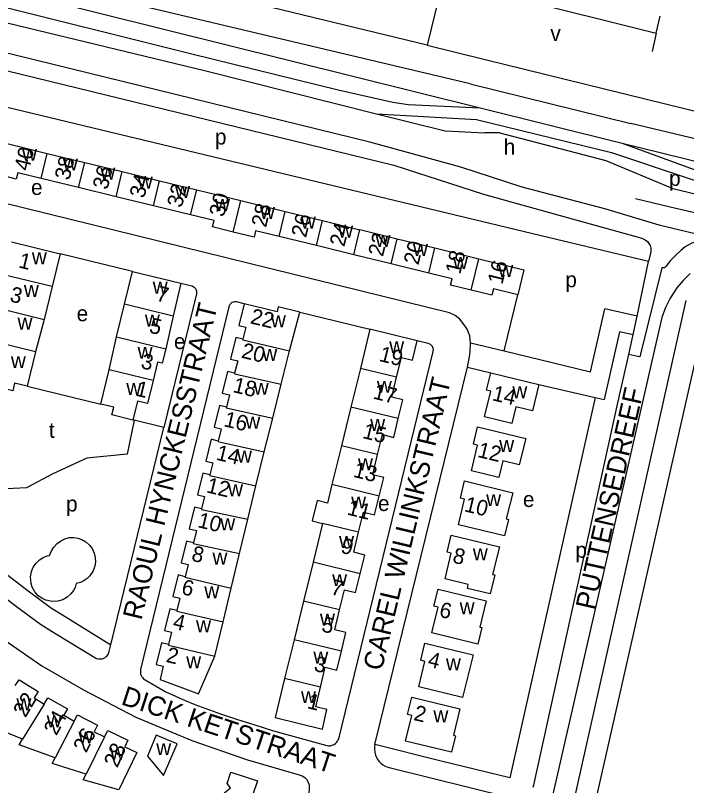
# Model space of a CAD drawing. Extents: x 162804 to 165059, y 381530 to 382901.
# Drawn here: x 164009 to 164182.2, y 382045.7 to 382244.3 of the extents above; entities that cross this region are included whole.
import ezdxf

# ---------------------------------------------------------------- set-up
doc = ezdxf.new("R2010")
doc.units = 0
for name, color, linetype in [('BLT_Basislijn', 7, 'Continuous'), ('BLT_Bebouwing', 7, 'Continuous'), ('BLT_Centroide', 7, 'Continuous'), ('BLT_Huisnummer', 7, 'Continuous'), ('BLT_Huisnummer_ tussenligend', 7, 'Continuous'), ('BLT_Onderverdeling_panden', 7, 'Continuous'), ('BLT_Straatnaam', 7, 'Continuous'), ('BLT_Straatnaam_verkleind', 7, 'Continuous')]:
    doc.layers.add(name, color=color, linetype=linetype)

msp = doc.modelspace()

# ---------------------------------------------------------------- linework, layer by layer
at = {"layer": 'BLT_Basislijn'}
for p, q in [((164115.27, 382236.65), (163974.03, 382270.87)), ((163895.2, 382269.4), (164057.8, 382230.09)), ((163968.71, 382260.37), (164128.97, 382220.47)), ((164120.4, 382257.79), (164115.27, 382236.65)), ((164130.93, 382250.61), (164174.39, 382239.7)), ((164174.39, 382239.7), (164175.43, 382244.14)), ((164174.39, 382239.7), (164173.31, 382234.99)), ((164115.27, 382236.65), (164130.23, 382232.97)), ((164130.23, 382232.97), (164200.68, 382215.61)), ((164142.52, 382188.01), (163971.23, 382229.16)), ((164057.8, 382230.09), (164102.21, 382218.96)), ((164126.41, 382226.62), (164167.85, 382216.43)), ((164128.97, 382220.47), (164165.56, 382211.4)), ((164102.21, 382218.96), (164119.96, 382214.51)), ((164196.22, 382209.6), (164167.85, 382216.43)), ((164119.96, 382214.51), (164130.15, 382214.05)), ((164134.06, 382214.05), (164130.15, 382214.05)), ((164165.56, 382211.4), (164263.54, 382187.11)), ((164178.67, 382199.69), (164199.81, 382194.57)), ((164169.01, 382197.1), (164178.01, 382194.95)), ((164178.01, 382194.95), (164232.45, 382181.96)), ((164172.42, 382180.83), (164142.52, 382188.01)), ((164039.25, 382178.3), (164020.57, 382182.84)), ((164169.49, 382166.78), (164172.42, 382180.83)), ((164189.14, 382176.35), (164158.8, 382042.14)), ((164135.14, 382157.79), (164138.66, 382172.27)), ((164082.44, 382167.77), (164100.51, 382163.38)), ((164164.92, 382162.69), (164160.92, 382145.23)), ((164168.39, 382161.91), (164164.92, 382162.69)), ((164126.48, 382159.86), (164135.14, 382157.79)), ((164125.65, 382153.56), (164131.68, 382152.12)), ((164012.11, 382148.69), (164031.11, 382144.07)), ((164144.12, 382149.09), (164158.61, 382145.76)), ((164158.61, 382145.76), (164136.58, 382047.71)), ((164158.61, 382145.76), (164160.92, 382145.23)), ((164142.93, 382046.17), (164164.5, 382144.41)), ((164039.67, 382139.88), (164039.37, 382139.94)), ((164047.33, 382138.02), (164039.67, 382139.88)), ((164004.84, 382084.13), (164015.86, 382076.6)), ((164015.86, 382076.6), (164026.59, 382070.36)), ((164026.59, 382070.36), (164040.09, 382063.35)), ((164040.09, 382063.35), (164054.59, 382057.3)), ((164054.59, 382057.3), (164068.96, 382052.28)), ((164068.96, 382052.28), (164082.29, 382048.47))]:
    msp.add_line(p, q, dxfattribs=at)
for points in [[(164126.41, 382226.62), (163965.37, 382264.86), (163810.46, 382302.53), (163707.11, 382327.85)], [(163865.05, 382284.21), (163867.53, 382283.62), (163883.21, 382278.1), (163916.31, 382270.04), (163966.9, 382257.43), (163971.14, 382255.66), (163975.9, 382253.81), (164000, 382247.94), (164054.57, 382234.4)], [(164176.89, 382189.82), (164175.17, 382190.24), (164161.09, 382194.4), (164139.82, 382200.05), (164123.93, 382205.18), (164110.19, 382208.95), (164100.5, 382211.64), (163968.54, 382243.98)], [(164126.48, 382159.86), (164126.26, 382161.65), (164125.57, 382163.38), (164125.09, 382164.14), (164123.71, 382166), (164122.53, 382166.9), (164121.02, 382167.56), (163815.4, 382242.85)], [(163969.62, 382239.13), (164106.69, 382205.71), (164129.85, 382198.17), (164151.13, 382192.24), (164170.65, 382186.87), (164171.49, 382186.47), (164172.09, 382186.04), (164172.8, 382185), (164172.96, 382184.24), (164172.96, 382183.37), (164172.42, 382180.83)], [(164054.57, 382234.4), (164092.36, 382225.12), (164106.44, 382221.91), (164110.42, 382221.33), (164128.97, 382220.47)], [(164102.21, 382218.96), (164128.03, 382217.43), (164162.88, 382208.95), (164200.3, 382196.39), (164199.81, 382194.57)], [(164134.06, 382214.05), (164161.4, 382206.91), (164178.67, 382199.69)], [(164165.56, 382211.4), (164196.4, 382200.1), (164236.28, 382190.53)], [(164186.26, 382187.58), (164176.89, 382189.82)], [(164186.26, 382187.58), (164186.46, 382187.45), (164186.68, 382187.02), (164186.35, 382186.69), (164183.36, 382185.49), (164181.83, 382184.62), (164180.69, 382183.69), (164179.49, 382182.6), (164178.08, 382181.13), (164176.88, 382179.55), (164176.5, 382179.23), (164175.9, 382179.23), (164175.8, 382179.19), (164170.16, 382156.25), (164169.61, 382156.37)], [(164183.14, 382177.78), (164181.33, 382175.96), (164179.73, 382174.07), (164177.98, 382171.37), (164176.81, 382168.98), (164175.86, 382166.44), (164175.29, 382164.13), (164147.51, 382042.71)], [(164051.77, 382175.24), (164054.68, 382174.54), (164054.95, 382174.41), (164055.16, 382174.25), (164055.36, 382174.05), (164055.5, 382173.85), (164055.64, 382173.59), (164055.74, 382173.25), (164055.77, 382173), (164055.73, 382172.5), (164047.33, 382138.02)], [(164068.06, 382169.94), (164066.11, 382170.4), (164065.86, 382170.43), (164065.6, 382170.41), (164065.28, 382170.35), (164064.98, 382170.23), (164064.75, 382170.07), (164064.56, 382169.91), (164064.42, 382169.74), (164064.28, 382169.56), (164064.19, 382169.39), (164064.11, 382169.12), (164041.33, 382075.59), (164041.3, 382075.28), (164041.3, 382074.91), (164041.35, 382074.52), (164041.44, 382074.21), (164041.67, 382073.75), (164041.89, 382073.45), (164042.1, 382073.24), (164042.35, 382073.04), (164042.49, 382072.95), (164045.18, 382071.41), (164047.88, 382069.87), (164052.85, 382067.66), (164055.34, 382066.55), (164061.97, 382064.2), (164066.09, 382062.83), (164070.85, 382061.32), (164075.61, 382059.81), (164082.51, 382057.93), (164089.41, 382056.05), (164089.83, 382055.97), (164090.23, 382055.97), (164090.81, 382056.06), (164091.29, 382056.28), (164091.66, 382056.57), (164091.91, 382056.81), (164092.19, 382057.15), (164092.34, 382057.45), (164092.45, 382057.77), (164116.82, 382157.59), (164116.87, 382157.79), (164116.88, 382158.19), (164116.83, 382158.43), (164116.76, 382158.65), (164116.62, 382158.91), (164116.55, 382159.01), (164116.47, 382159.13), (164116.27, 382159.33), (164116.1, 382159.46), (164115.96, 382159.54), (164115.57, 382159.7), (164112.74, 382160.38)], [(164182.02, 382170.78), (164148.04, 382019.21), (164072.57, 381954.59)], [(164135.14, 382157.79), (164157.43, 382152.41), (164161.16, 382168.67)], [(164169.49, 382166.78), (164161.16, 382168.67)], [(164167.28, 382156.89), (164169.49, 382166.78)], [(164125.65, 382153.56), (164126.2, 382156.29), (164126.39, 382157.65), (164126.48, 382159.86)], [(164164.5, 382144.41), (164167.28, 382156.89)], [(164169.61, 382156.37), (164167.28, 382156.89)], [(164101.81, 382056.25), (164125.65, 382153.56)], [(164039.67, 382139.88), (164037.84, 382131.18), (164027.49, 382130.14), (164018.69, 382126.06), (164011.89, 382122.47), (164006.76, 382122.19), (164004.52, 382123.02)], [(164033.68, 382081.99), (164047.33, 382138.02)], [(164000.11, 382105.51), (164003.68, 382102.5), (164012.36, 382095.88), (164018.33, 382091.47), (164021.16, 382089.69), (164033.68, 382081.99)], [(164000.55, 382098.6), (164009.36, 382091.88), (164015.51, 382087.33), (164018.52, 382085.44), (164029.53, 382078.67), (164030.01, 382078.45), (164030.46, 382078.35), (164030.85, 382078.33), (164031.24, 382078.36), (164031.43, 382078.4), (164031.71, 382078.48), (164032.17, 382078.71), (164032.48, 382078.95), (164032.71, 382079.18), (164032.85, 382079.36), (164033.04, 382079.67), (164033.17, 382079.97), (164033.25, 382080.23), (164033.68, 382081.99)], [(164101.81, 382056.25), (164101.72, 382055.77), (164101.68, 382055.02), (164101.74, 382054.31), (164101.93, 382053.53), (164102.17, 382052.96), (164102.54, 382052.35), (164102.91, 382051.86), (164103.31, 382051.47), (164103.88, 382051.03), (164104.44, 382050.72), (164104.85, 382050.55), (164105.5, 382050.37), (164137.05, 382042.48)], [(164136.58, 382047.71), (164118.88, 382052.01), (164101.81, 382056.25)], [(164082.29, 382048.47), (164083.07, 382048.17), (164083.68, 382047.76), (164084.18, 382047.32), (164084.49, 382046.73), (164084.87, 382045.9), (164084.87, 382045.27), (164084.87, 382044.52), (164084.65, 382043.67)], [(164142.67, 382045.29), (164142.82, 382045.75), (164142.93, 382046.17)]]:
    msp.add_lwpolyline(points, dxfattribs=at)
msp.add_lwpolyline([(164017.85, 382105.05), (164018.33, 382106.18), (164018.94, 382107.14), (164019.83, 382108.09), (164020.68, 382108.75), (164021.8, 382109.34), (164022.93, 382109.64), (164024.08, 382109.68), (164025.14, 382109.51), (164026.16, 382109.16), (164027.25, 382108.52), (164028.19, 382107.67), (164028.83, 382106.8), (164029.39, 382105.61), (164029.65, 382104.49), (164029.7, 382103.37), (164029.53, 382102.25), (164029, 382100.9), (164028.27, 382099.79), (164027.6, 382099.11), (164026.54, 382098.38), (164025.8, 382098.06), (164024.74, 382097.76), (164024.43, 382096.79), (164024.03, 382096.02), (164023.33, 382095.09), (164022.43, 382094.28), (164021.27, 382093.62), (164020.01, 382093.24), (164018.5, 382093.15), (164016.9, 382093.49), (164015.87, 382093.97), (164014.94, 382094.65), (164014.02, 382095.67), (164013.39, 382096.81), (164013.08, 382097.76), (164012.94, 382099.51), (164013.19, 382100.88), (164013.66, 382102.02), (164014.36, 382103.02), (164015.25, 382103.88), (164016.24, 382104.51), (164017.26, 382104.91)], close=True, dxfattribs=at)
at = {"layer": 'BLT_Bebouwing'}
for p, q in [((164005.87, 382211.49), (164017.27, 382208.71)), ((164017.27, 382208.71), (164026.92, 382206.36)), ((164026.92, 382206.36), (164036.55, 382204.01)), ((164036.55, 382204.01), (164046.22, 382201.65)), ((164046.22, 382201.66), (164055.86, 382199.3)), ((164055.86, 382199.3), (164067.25, 382196.53)), ((164067.25, 382196.53), (164078.67, 382193.74)), ((164078.67, 382193.74), (164088.29, 382191.39)), ((164088.29, 382191.39), (164097.92, 382189.04)), ((164097.92, 382189.05), (164107.57, 382186.69)), ((164008.03, 382185.9), (164020.57, 382182.84)), ((164107.57, 382186.69), (164117.25, 382184.33)), ((164117.25, 382184.33), (164128.62, 382181.56)), ((164020.57, 382182.84), (164018.54, 382174.37)), ((164128.62, 382181.56), (164140.22, 382178.73)), ((164037.18, 382169.83), (164039.25, 382178.3)), ((164039.25, 382178.3), (164051.77, 382175.24)), ((164140.22, 382178.73), (164138.66, 382172.27)), ((164018.54, 382174.37), (164016.47, 382165.91)), ((164051.77, 382175.24), (164049.72, 382166.78)), ((164035.12, 382161.38), (164037.18, 382169.83)), ((164079.8, 382157.82), (164082.44, 382167.77)), ((164016.47, 382165.91), (164014.26, 382157.5)), ((164049.72, 382166.78), (164047.86, 382158.29)), ((164112.74, 382160.38), (164100.51, 382163.38)), ((164033.25, 382152.9), (164035.12, 382161.38)), ((164111.52, 382155.39), (164112.74, 382160.38)), ((164014.26, 382157.5), (164012.11, 382148.69)), ((164031.11, 382144.07), (164033.25, 382152.9)), ((164098.04, 382153.26), (164095.6, 382143.31)), ((164095.6, 382143.31), (164093.16, 382133.31)), ((164093.16, 382133.31), (164090.72, 382123.3)), ((164088.27, 382113.29), (164085.85, 382103.28)), ((164085.85, 382103.28), (164083.38, 382093.27)), ((164083.38, 382093.27), (164080.93, 382083.27)), ((164080.93, 382083.27), (164078.5, 382073.31)), ((164088.25, 382060.26), (164089.41, 382065.26))]:
    msp.add_line(p, q, dxfattribs=at)
for points in [[(164015.67, 382202.27), (164009.65, 382203.74), (164009.26, 382202.11), (164003.92, 382203.41)], [(164025.36, 382199.91), (164015.67, 382202.27)], [(164035, 382197.56), (164025.36, 382199.91)], [(164044.64, 382195.21), (164035, 382197.56)], [(164054.26, 382192.87), (164044.64, 382195.21)], [(164065.25, 382188.44), (164059.94, 382189.74), (164060.34, 382191.38), (164054.26, 382192.87)], [(164077.06, 382187.29), (164071.02, 382188.77), (164070.62, 382187.13), (164065.25, 382188.44)], [(164086.72, 382184.93), (164077.06, 382187.29)], [(164096.37, 382182.58), (164086.72, 382184.93)], [(164106.01, 382180.23), (164096.37, 382182.58)], [(164115.68, 382177.87), (164106.01, 382180.23)], [(164126.65, 382173.46), (164121.31, 382174.76), (164121.71, 382176.4), (164115.68, 382177.87)], [(164138.66, 382172.27), (164132.39, 382173.78), (164131.99, 382172.16), (164126.65, 382173.46)], [(164068.06, 382169.94), (164066.69, 382164.36), (164068.53, 382163.92), (164067.75, 382160.77)], [(164076.88, 382169.12), (164076.57, 382167.88), (164068.06, 382169.94)], [(164082.44, 382167.77), (164076.88, 382169.12)], [(164100.51, 382163.38), (164099.36, 382158.67), (164098.04, 382153.26)], [(164065.93, 382161.22), (164064.56, 382155.61), (164066.4, 382155.19), (164065.61, 382152.04)], [(164067.75, 382160.77), (164065.93, 382161.22)], [(164047.86, 382158.29), (164046.95, 382154.58), (164045.73, 382154.88), (164044.56, 382150.14)], [(164077.65, 382149.2), (164079.8, 382157.82)], [(164107.39, 382151.02), (164108.63, 382156.1), (164111.52, 382155.39)], [(164063.81, 382152.49), (164062.43, 382146.86), (164064.27, 382146.44), (164063.49, 382143.29)], [(164065.61, 382152.04), (164063.81, 382152.49)], [(164131.7, 382147.41), (164130.61, 382147.67), (164131.68, 382152.12)], [(164131.68, 382152.12), (164144.12, 382149.09)], [(164044.56, 382150.14), (164043.09, 382144.18), (164040.57, 382144.8), (164039.37, 382139.94)], [(164106.14, 382145.86), (164107.39, 382151.02)], [(164012.11, 382148.69), (164008.84, 382149.49), (164008.35, 382147.5), (164002.84, 382148.85)], [(164075.45, 382140.46), (164077.65, 382149.2)], [(164144.12, 382149.09), (164142.47, 382142.29), (164138.19, 382143.33), (164137.16, 382139.09), (164130.09, 382140.8), (164131.7, 382147.41)], [(164107.83, 382140.35), (164109.01, 382145.16), (164106.14, 382145.86)], [(164039.37, 382139.94), (164033.92, 382141.27), (164034.4, 382143.27), (164031.11, 382144.07)], [(164061.67, 382143.74), (164060.3, 382138.11), (164062.14, 382137.69), (164061.35, 382134.54)], [(164063.49, 382143.29), (164061.67, 382143.74)], [(164073.25, 382131.73), (164075.45, 382140.46)], [(164106.64, 382135.49), (164107.83, 382140.35)], [(164128.29, 382133.48), (164127.21, 382133.74), (164128.28, 382138.19), (164140.72, 382135.16), (164139.06, 382128.37), (164134.77, 382129.42), (164133.73, 382125.17), (164126.69, 382126.87), (164128.29, 382133.48)], [(164102.49, 382131.03), (164103.75, 382136.2), (164106.64, 382135.49)], [(164059.54, 382134.98), (164058.18, 382129.38), (164060, 382128.95), (164059.22, 382125.8)], [(164061.35, 382134.54), (164059.54, 382134.98)], [(164071.09, 382122.98), (164073.25, 382131.73)], [(164101.23, 382125.86), (164102.49, 382131.03)], [(164057.41, 382126.25), (164056.05, 382120.63), (164057.87, 382120.19), (164057.09, 382117.04)], [(164059.22, 382125.8), (164057.41, 382126.25)], [(164102.9, 382120.32), (164104.12, 382125.15), (164101.23, 382125.86)], [(164124.93, 382119.54), (164123.85, 382119.8), (164124.92, 382124.25), (164137.35, 382121.22), (164135.7, 382114.46), (164136.23, 382114.33), (164135.21, 382110.05), (164123.33, 382112.93), (164124.93, 382119.54)], [(164068.98, 382114.37), (164071.09, 382122.98)], [(164090.72, 382123.3), (164089.55, 382118.54), (164086.93, 382119.16), (164085.65, 382113.93), (164088.27, 382113.29)], [(164101.69, 382115.48), (164102.9, 382120.32)], [(164055.28, 382117.49), (164053.91, 382111.89), (164055.74, 382111.46), (164054.96, 382108.3)], [(164057.09, 382117.04), (164055.28, 382117.49)], [(164097.6, 382111.01), (164098.86, 382116.18), (164101.69, 382115.48)], [(164066.86, 382105.54), (164068.98, 382114.37)], [(164099.24, 382105.14), (164096.34, 382105.84), (164097.6, 382111.01)], [(164121.5, 382105.59), (164120.42, 382105.86), (164121.49, 382110.3), (164133.92, 382107.27), (164132.17, 382100.11), (164132.7, 382099.99), (164131.54, 382095.11), (164125.65, 382096.54), (164125.89, 382097.54), (164119.89, 382098.99), (164121.5, 382105.59)], [(164053.15, 382108.75), (164051.78, 382103.15), (164053.62, 382102.7), (164052.84, 382099.55)], [(164054.96, 382108.3), (164053.15, 382108.75)], [(164064.68, 382096.58), (164066.86, 382105.54)], [(164098.02, 382100.32), (164099.24, 382105.14)], [(164051.01, 382100), (164049.65, 382094.41), (164051.48, 382093.98), (164050.7, 382090.83)], [(164052.84, 382099.55), (164051.01, 382100)], [(164092.7, 382091), (164093.96, 382096.17), (164096.8, 382095.47), (164098.02, 382100.32)], [(164062.64, 382087.95), (164064.68, 382096.58)], [(164118.1, 382091.66), (164117.01, 382091.92), (164118.09, 382096.37), (164130.52, 382093.34), (164128.85, 382086.54), (164129.39, 382086.41), (164128.38, 382082.18), (164116.49, 382085.06), (164118.1, 382091.66)], [(164048.88, 382091.28), (164047.52, 382085.67), (164049.35, 382085.24), (164048.57, 382082.09)], [(164050.7, 382090.83), (164048.88, 382091.28)], [(164091.45, 382085.83), (164092.7, 382091)], [(164060.51, 382079.09), (164062.64, 382087.95)], [(164093.14, 382080.31), (164094.32, 382085.12), (164091.45, 382085.83)], [(164046.76, 382082.53), (164045.39, 382076.93), (164047.2, 382076.49), (164046.36, 382073.03)], [(164048.57, 382082.09), (164046.76, 382082.53)], [(164114.69, 382077.72), (164113.61, 382077.99), (164114.68, 382082.43), (164127.12, 382079.4), (164124.4, 382068.38), (164113.09, 382071.12), (164114.69, 382077.72)], [(164091.96, 382075.45), (164093.14, 382080.31)], [(164056.3, 382069.34), (164060.51, 382079.09)], [(164087.78, 382071.06), (164088.97, 382076.18), (164091.96, 382075.45)], [(164009.02, 382071.5), (164009.99, 382072.97), (164014.89, 382069.9), (164013.86, 382068.27), (164016.45, 382066.68)], [(164046.36, 382073.03), (164056.3, 382069.34)], [(164078.5, 382073.31), (164076.04, 382063.21)], [(164089.41, 382065.26), (164086.59, 382065.95), (164087.78, 382071.06)], [(164016.45, 382066.68), (164017.44, 382068.3), (164022.45, 382065.43), (164021.52, 382063.8), (164024.22, 382062.26)], [(164111.31, 382063.77), (164110.22, 382064.03), (164111.3, 382068.48), (164123.72, 382065.45), (164122.08, 382058.66), (164122.61, 382058.53), (164121.59, 382054.29), (164109.71, 382057.16), (164111.31, 382063.77)], [(164010.9, 382057.62), (164002.16, 382061.18), (164003.06, 382062.54)], [(164024.22, 382062.26), (164025.09, 382063.91), (164030.19, 382061.24), (164029.33, 382059.57), (164032.04, 382058.22)], [(164076.04, 382063.21), (164088.25, 382060.26)], [(164032.04, 382058.22), (164032.86, 382059.86), (164038.08, 382057.38), (164037.28, 382055.69), (164040.36, 382054.21)], [(164019.3, 382052.82), (164010.04, 382056.22), (164010.9, 382057.62)], [(164040.36, 382054.21), (164035.72, 382044.54), (164026.54, 382047.19), (164027.27, 382048.66)], [(164027.27, 382048.66), (164018.55, 382051.36), (164019.3, 382052.82)], [(164058.75, 382040.36), (164064.56, 382045.11), (164063.69, 382046.17), (164064.63, 382049.13)], [(164064.63, 382049.13), (164071.48, 382046.94), (164070.25, 382043.08), (164072.21, 382040.69), (164066.25, 382035.8)]]:
    msp.add_lwpolyline(points, dxfattribs=at)
msp.add_lwpolyline([(164045.4, 382058.65), (164043.09, 382053.24), (164047.22, 382048.24), (164050.74, 382056.43)], close=True, dxfattribs=at)
at = {"layer": 'BLT_Onderverdeling_panden'}
for p, q in [((164015.67, 382202.27), (164017.27, 382208.71)), ((164025.36, 382199.91), (164026.92, 382206.36)), ((164035, 382197.56), (164036.55, 382204.01)), ((164044.64, 382195.21), (164046.22, 382201.66)), ((164054.26, 382192.87), (164055.86, 382199.3)), ((164065.25, 382188.44), (164067.25, 382196.53)), ((164077.06, 382187.29), (164078.67, 382193.74)), ((164086.72, 382184.93), (164088.29, 382191.39)), ((164096.37, 382182.58), (164097.92, 382189.05)), ((164106.01, 382180.23), (164107.57, 382186.69)), ((164115.68, 382177.87), (164117.25, 382184.33)), ((164126.65, 382173.46), (164128.62, 382181.56)), ((164018.54, 382174.37), (164006.01, 382177.44)), ((164049.72, 382166.78), (164037.18, 382169.83)), ((164003.94, 382168.99), (164016.47, 382165.91)), ((164014.26, 382157.5), (164002.95, 382160.28)), ((164035.12, 382161.38), (164047.86, 382158.29)), ((164044.56, 382150.14), (164033.25, 382152.9)), ((164107.39, 382151.02), (164098.04, 382153.26)), ((164107.83, 382140.35), (164095.6, 382143.31)), ((164102.49, 382131.03), (164093.16, 382133.31)), ((164102.9, 382120.32), (164090.72, 382123.3)), ((164097.6, 382111.01), (164088.27, 382113.29)), ((164098.02, 382100.32), (164085.85, 382103.28)), ((164092.7, 382091), (164083.38, 382093.27)), ((164093.14, 382080.31), (164080.93, 382083.27)), ((164087.78, 382071.06), (164078.5, 382073.31)), ((164016.45, 382066.68), (164010.9, 382057.62)), ((164024.22, 382062.26), (164019.3, 382052.82)), ((164032.04, 382058.22), (164027.27, 382048.66))]:
    msp.add_line(p, q, dxfattribs=at)
for points in [[(164067.75, 382160.77), (164067.7, 382160.62), (164079.8, 382157.82)], [(164065.61, 382152.04), (164065.57, 382151.88), (164077.65, 382149.2)], [(164063.49, 382143.29), (164063.44, 382143.13), (164075.45, 382140.46)], [(164061.35, 382134.54), (164061.31, 382134.39), (164073.25, 382131.73)], [(164059.22, 382125.8), (164059.18, 382125.64), (164071.09, 382122.98)], [(164057.09, 382117.04), (164057.06, 382116.89), (164068.98, 382114.37)], [(164054.96, 382108.3), (164054.92, 382108.15), (164066.86, 382105.54)], [(164052.84, 382099.55), (164052.79, 382099.4), (164064.68, 382096.58)], [(164050.7, 382090.83), (164050.66, 382090.66), (164062.64, 382087.95)], [(164048.57, 382082.09), (164048.53, 382081.91), (164060.51, 382079.09)]]:
    msp.add_lwpolyline(points, dxfattribs=at)

# ---------------------------------------------------------------- texts
at = {"layer": 'BLT_Centroide'}
for s, p in [('v', (164147.07, 382237.69)), ('p', (164060.53, 382211.01)), ('h', (164135.03, 382208.43)), ('w', (164010.77, 382206.81)), ('w', (164021.3, 382204.31)), ('w', (164030.96, 382201.97)), ('p', (164177.7, 382200.34)), ('w', (164040.61, 382199.62)), ('e', (164013.08, 382198.01)), ('w', (164050.25, 382197.25)), ('w', (164060.55, 382193.88)), ('w', (164072.14, 382191.84)), ('w', (164082.69, 382189.34)), ('w', (164092.32, 382187)), ('w', (164101.97, 382184.62)), ('w', (164111.62, 382182.28)), ('w', (164013.29, 382180.12)), ('w', (164121.95, 382178.91)), ('w', (164133.62, 382176.84)), ('p', (164150.93, 382174.2)), ('w', (164044.48, 382172.53)), ('w', (164011.24, 382171.69)), ('e', (164024.85, 382165.44)), ('w', (164009.59, 382163.25)), ('w', (164042.45, 382164.06)), ('w', (164074.96, 382163.88)), ('e', (164049.96, 382158.25)), ('w', (164105.48, 382157.19)), ('w', (164040.57, 382155.75)), ('w', (164072.74, 382155.22)), ('w', (164007.88, 382153.34)), ('w', (164070.55, 382146.47)), ('w', (164102.31, 382146.97)), ('w', (164037.66, 382146.41)), ('w', (164137.26, 382145.59)), ('w', (164068.36, 382137.72)), ('w', (164100.58, 382137.16)), ('t', (164017.69, 382135.36)), ('w', (164133.86, 382131.69)), ('w', (164066.22, 382128.97)), ('w', (164097.42, 382126.97)), ('w', (164063.91, 382120.31)), ('w', (164095.66, 382117.16)), ('w', (164130.5, 382117.75)), ('e', (164140, 382117.52)), ('p', (164022.11, 382116.37)), ('e', (164102.6, 382116.49)), ('w', (164061.9, 382111.5)), ('w', (164092.55, 382106.95)), ('w', (164127.07, 382103.78)), ('p', (164153.52, 382104.44)), ('w', (164059.89, 382102.66)), ('w', (164090.77, 382097.12)), ('w', (164057.77, 382093.97)), ('w', (164123.66, 382089.88)), ('w', (164087.62, 382086.94)), ('w', (164055.66, 382085.19)), ('w', (164085.91, 382077.16)), ('w', (164053.11, 382075.94)), ('w', (164120.12, 382075.41)), ('w', (164009.3, 382065.11)), ('w', (164082.72, 382066.94)), ('w', (164116.88, 382061.97)), ('w', (164017.12, 382060.7)), ('w', (164025.3, 382056.55)), ('w', (164045.37, 382053.53)), ('w', (164033.45, 382052.39))]:
    msp.add_text(s, height=4, dxfattribs=at).set_placement(p)
at = {"layer": 'BLT_Huisnummer'}
for s, rotation, p in [('40', 76.3147, (164012.53, 382204)), ('36', 76.3129, (164032.79, 382199.18)), ('32', 76.3129, (164051.97, 382194.57)), ('28', 76.3129, (164073.71, 382189.45)), ('24', 76.3129, (164093.91, 382184.47)), ('20', 76.3129, (164113.01, 382179.76)), ('1', 346.4843, (164009.65, 382179.34)), ('16', 76.3129, (164134.67, 382174.75)), ('7', 346.4945, (164045.16, 382170.78)), ('22', 346.5833, (164069.46, 382164.91)), ('19', 346.1363, (164102.68, 382155.21)), ('1', 346.4888, (164039.85, 382146.29)), ('18', 346.5785, (164064.94, 382147.19)), ('14', 346.9498, (164131.86, 382145.07)), ('12', 346.5769, (164128.08, 382130.46)), ('14', 346.5785, (164060.62, 382129.76)), ('13', 346.1316, (164096.02, 382125.33)), ('10', 346.5051, (164124.67, 382116.45)), ('10', 346.5785, (164055.86, 382112.36)), ('9', 346.1375, (164092.77, 382105.77)), ('8', 345.7496, (164121.61, 382103.27)), ('6', 346.5785, (164051.66, 382095.1)), ('6', 347.3717, (164118.19, 382089.23)), ('5', 346.1363, (164087.81, 382085.49)), ('2', 346.5833, (164047.7, 382077.61)), ('4', 346.1878, (164115.2, 382076.43)), ('22', 59.238, (164011.63, 382063.01)), ('1', 346.1316, (164084.14, 382065.68)), ('2', 347.0938, (164111.61, 382062.6)), ('28', 66.1756, (164035.33, 382050.07))]:
    msp.add_text(s, height=4, rotation=rotation, dxfattribs=at).set_placement(p)
at = {"layer": 'BLT_Huisnummer_ tussenligend'}
for s, rotation, p in [('38', 76.3147, (164022.96, 382201.63)), ('34', 76.3129, (164042.29, 382197)), ('30', 76.3129, (164062.84, 382192.17)), ('26', 76.3203, (164084.02, 382186.82)), ('22', 76.3129, (164103.85, 382181.92)), ('18', 76.3129, (164123.78, 382177.36)), ('3', 346.4843, (164007.38, 382170.59)), ('5', 346.4888, (164043.34, 382162.54)), ('20', 346.5774, (164067.13, 382156.07)), ('3', 346.4945, (164041.2, 382153.38)), ('17', 346.1316, (164101.1, 382145.53)), ('16', 346.5785, (164062.62, 382138.39)), ('15', 346.1316, (164098.4, 382135.36)), ('12', 346.5774, (164058.1, 382121.34)), ('11', 346.1316, (164094.41, 382115.61)), ('8', 346.5785, (164054.26, 382103.73)), ('7', 346.1316, (164090.18, 382095.07)), ('4', 346.5785, (164049.44, 382086.24)), ('3', 346.1363, (164085.86, 382075.32)), ('24', 61.4367, (164019.62, 382058.38)), ('26', 63.635, (164027.32, 382053.92))]:
    msp.add_text(s, height=4, rotation=rotation, dxfattribs=at).set_placement(p)
at = {"layer": 'BLT_Straatnaam'}
for s, rotation, p in [('RAOUL HYNCKESSTRAAT', 76.3793, (164041.55, 382088.16)), ('CAREL WILLINKSTRAAT', 76.6088, (164103.55, 382075.06)), ('PUTTENSEDREEF', 77.3355, (164158.4, 382090.77)), ('DICK KETSTRAAT', 341.7258, (164036.06, 382066.7))]:
    msp.add_text(s, height=5, rotation=rotation, dxfattribs=at).set_placement(p)
at = {"layer": 'BLT_Straatnaam_verkleind'}
msp.add_text('NOLA HATTERMANSTRAAT', height=4, rotation=8.4656, dxfattribs=at).set_placement((164172.59, 382034.77))

doc.saveas('drawing.dxf')
